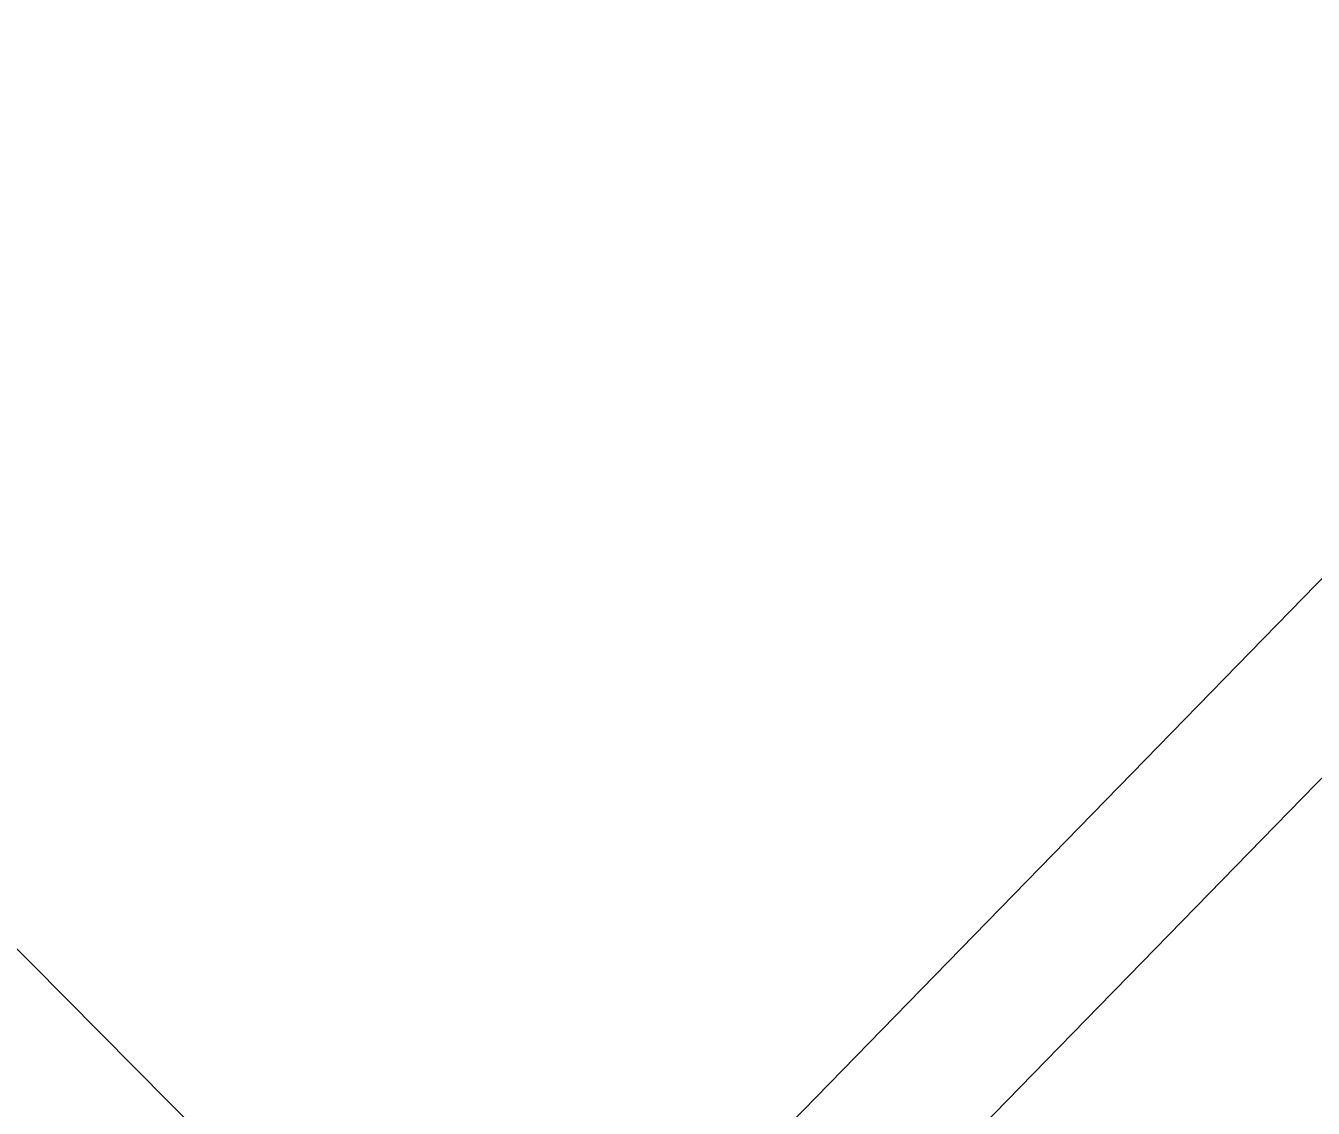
# Model space of a CAD drawing. Extents: x 2252703 to 2264864, y 13787568 to 13790989.
# Drawn here: x 2254661.2 to 2254744.5, y 13790598.5 to 13790668.5 of the extents above; entities that cross this region are included whole.
import ezdxf

# ---------------------------------------------------------------- set-up
doc = ezdxf.new("R2010")
doc.units = 0
doc.layers.add('D_BOXES_1', color=7, linetype='Continuous')
doc.layers.add('D_DRN_AREA_X', color=7, linetype='Continuous')

msp = doc.modelspace()

# ---------------------------------------------------------------- linework, layer by layer
at = {"layer": 'D_BOXES_1'}
msp.add_line((2254701.107, 13790587.73), (2254873.56, 13790764.56), dxfattribs=at)
at = {"layer": 'D_DRN_AREA_X'}
for p, q in [((2254874.758, 13790752.898), (2254731.655, 13790606.163)), ((2254731.655, 13790606.163), (2254811.477, 13790688.011)), ((2254618.728, 13790650.981), (2254676.531, 13790592.759)), ((2254676.531, 13790592.759), (2254618.728, 13790650.981)), ((2254724.658, 13790598.989), (2254731.467, 13790605.97)), ((2254731.467, 13790605.97), (2254724.658, 13790598.989)), ((2254731.467, 13790605.97), (2254731.655, 13790606.163)), ((2254731.655, 13790606.163), (2254731.467, 13790605.97)), ((2254697.154, 13790570.786), (2254724.658, 13790598.989)), ((2254724.658, 13790598.989), (2254697.154, 13790570.786))]:
    msp.add_line(p, q, dxfattribs=at)

doc.saveas('drawing.dxf')
